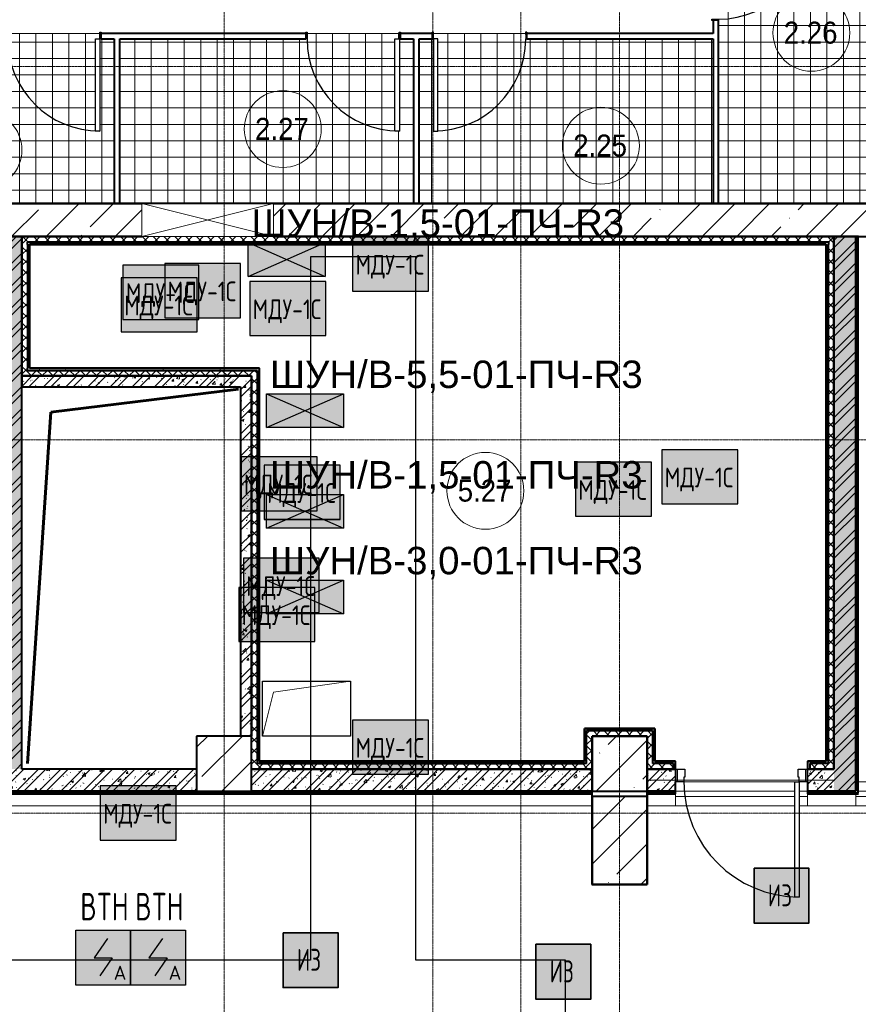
# Model space of a CAD drawing. Header units: millimetres. Extents: x -135639 to 224623, y -383017 to -59102.
# Tile 375 of 494: x 112353 to 119986, y -179164 to -170196. Entities that reach past the tile are written whole.
import ezdxf
from ezdxf.enums import TextEntityAlignment as Align

# ---------------------------------------------------------------- set-up
doc = ezdxf.new("R2010")
doc.units = ezdxf.units.MM
doc.linetypes.add('CONTINOUS', pattern=[0])
doc.linetypes.add('Линия сетки', pattern=[25, 20, -2.5, 0, -2.5])
for name, color, linetype, lineweight in [('A-000-M_MASS', 7, 'Continuous', 18), ('A-010-A_ROOM', 7, 'Continuous', 20), ('A-200-M_WALL', 7, 'Continuous', 18), ('A-200-M_WALL_EXT', 7, 'Continuous', 18), ('A-200-M_WALL_INT', 7, 'Continuous', 18), ('A-200-M_WALL_PAT', 7, 'Continuous', 40), ('A-314-M_WINDOW', 7, 'Continuous', 18), ('A-325-M_DOOR', 7, 'Continuous', 18), ('A-325-M_DOOR__FRAME', 7, 'Continuous', 30), ('A-325-M_DOOR_PANEL', 7, 'Continuous', 30), ('A-350-H_CEILING', 7, 'Continuous', 18), ('A-350-M_CEILING', 7, 'Continuous', 18), ('S-280-M_COLUMN', 7, 'Continuous', 18), ('S-280-M_STRUCT_FRAME', 7, 'Continuous', 18), ('Z-030-M_GRID', 7, 'Continuous', 9), ('Z-060-M_DETAIL', 7, 'Continuous', 18), ('АР_Штрих_материалы', 8, 'Continuous', 9), ('Арматура воздуховодов', 7, 'Continuous', 18), ('ОС', 5, 'Continuous', 25), ('ПС', 7, 'Continuous', 40), ('СС-011-ПОЖ-СИГНАЛИЗАЦИЯ', 1, 'Continuous', 30), ('Стены', 7, 'Continuous', 18)]:
    doc.layers.add(name, color=color, linetype=linetype, lineweight=lineweight)
for name, color, linetype in [('АДУ', 7, 'Continuous'), ('Наш слой', 3, 'Continuous'), ('ССПС', 5, 'Continuous')]:
    doc.layers.add(name, color=color, linetype=linetype)
doc.styles.add('1111', font='isocpeur.ttf')
doc.styles.add('Arial_2', font='arial.ttf', dxfattribs={"width": 0.9, "height": 400})
doc.styles.add('Olimproekt', font='arial.ttf')
doc.styles.add('Стандарт_Олимпроект', font='isocpeur.ttf', dxfattribs={"width": 0.8})
pattern_1 = [(50, (0, 0), (218.62117, -19.1268), [22.86, -251.46]), (355, (0, 0), (-42.29187, 229.2684), [18.288, -201.168]), (100.451, (18.22, -1.6), (176.33107, 210.13963), [19.428, -213.708]), (46.184, (0, 60.96), (325.29495, -50.45164), [34.29, -377.19]), (96.636, (27.1, 56.76), (284.883, 296.91266), [29.142, -320.562]), (351.184, (0, 60.96), (284.8858, 296.9107), [27.432, -301.752]), (21, (30.48, 45.72), (181.93753, -122.71832), [22.86, -251.46]), (326, (30.48, 45.72), (74.16223, 221.0262), [18.288, -201.168]), (71.451, (45.64, 35.5), (256.10035, 98.30526), [19.428, -213.708]), (37.5, (0, 0), (3.70639, 101.465895), [3.353, -195.377, 3.353, -200.863, -201.93]), (37.5, (0, 0), (3.70639, 101.465895), [-402.946, 3.353, -198.577]), (7.5, (0, 0), (80.18358, 120.21653), [3.353, -113.081, 3.353, -190.805, -76.962]), (7.5, (0, 0), (80.18358, 120.21653), [-310.591, 3.353, -73.609]), (327.5, (-67.97, 0), (162.708646, -6.87497), [3.353, -72.847, 3.353, -234.391, -315.468]), (327.5, (-67.97, 0), (162.708646, -6.87497), [-313.944, 3.353, -312.115]), (317.5, (-98.45, 0), (177.75468, 30.51183), [3.353, -95.707, 3.353, -154.534, -224.028]), (317.5, (-98.45, 0), (177.75468, 30.51183), [-256.946, 3.353, -220.675])]
pattern_2 = [(45, (0, 0), (-101.02788, 101.02788), []), (45, (67.35, 0), (-101.02788, 101.02788), [])]
pattern_3 = [(45, (0, 0), (-49.497475, 49.497475), []), (135, (0, 0), (-49.497475, -49.497475), [])]
pattern_4 = [(0, (0, 0), (406.4, 101.6), [33.528, -271.272, 33.528, -271.272, -1625.6]), (0, (0, 0), (406.4, 101.6), [-609.6, 33.528, -576.072, 33.528, -271.272, -711.2]), (0, (0, 0), (406.4, 101.6), [-1524, 33.528, -169.672, 33.528, -474.472]), (120, (152.4, 50.8), (-291.18818, 301.152724), [33.528, -271.272, 33.528, -271.272, -1625.6]), (120, (152.4, 50.8), (-291.18818, 301.152724), [-609.6, 33.528, -576.072, 33.528, -271.272, -711.2]), (120, (152.4, 50.8), (-291.18818, 301.152724), [-1524, 33.528, -169.672, 33.528, -474.472]), (240, (203.2, 254), (-115.21182, -402.752724), [33.528, -271.272, 33.528, -271.272, -1625.6]), (240, (203.2, 254), (-115.21182, -402.752724), [-609.6, 33.528, -576.072, 33.528, -271.272, -711.2]), (240, (203.2, 254), (-115.21182, -402.752724), [-1524, 33.528, -169.672, 33.528, -474.472])]
pattern_5 = [(45, (0, 0), (-314.309, 314.309), []), (45, (314.3, 0), (-314.309, 314.309), [555.625, -111.125, 3.353, -107.772])]

# ---------------------------------------------------------------- blocks, each defined once
blk = doc.blocks.new('101_Дверь_Однопольная - _ПЧ_Мет_1000х2000_Тех помещения_EI60_Пр-4553806-B1_-7_650_')
at = {"layer": 'A-325-M_DOOR', "color": 253, "lineweight": 30, "true_color": 0xaaaaaa}
for p, q in [((-600, 15), (-585, 15)), ((-600, -100), (-600, 15)), ((-585, 15), (-585, -100)), ((585, -100), (585, 15)), ((585, 15), (600, 15)), ((600, 15), (600, -100)), ((-585, -100), (-600, -100)), ((600, -100), (585, -100))]:
    blk.add_line(p, q, dxfattribs=at)
at = {"layer": 'A-325-M_DOOR__FRAME', "color": 253, "true_color": 0xaaaaaa}
for p, q in [((-585, 15), (-525, 15)), ((-585, -100), (-585, 15)), ((-525, 15), (-525, -25)), ((525, 15), (585, 15)), ((525, -25), (525, 15)), ((585, 15), (585, -100)), ((-525, -25), (-515, -25)), ((-515, -25), (-515, -100)), ((515, -25), (525, -25)), ((515, -100), (515, -25)), ((-515, -100), (-585, -100)), ((585, -100), (515, -100))]:
    blk.add_line(p, q, dxfattribs=at)
at = {"layer": 'A-325-M_DOOR_PANEL', "color": 253, "true_color": 0xaaaaaa}
for p, q in [((-525, 1065), (-485, 1065)), ((-525, 15), (-525, 1065)), ((-485, 1065), (-485, 15)), ((-485, 15), (-525, 15))]:
    blk.add_line(p, q, dxfattribs=at)
blk.add_arc((-525, 15), 1050, 0, 90, dxfattribs=at)
blk = doc.blocks.new('101_Дверь_Однопольная - _ПЧ_800х2000_ПХА_Пр-4230499-B1_-7_650_')
at = {"layer": 'A-325-M_DOOR', "color": 253, "lineweight": 30, "true_color": 0xaaaaaa}
for p, q in [((-431, 25), (-430, 25)), ((-431, -35), (-431, 25)), ((-430, 25), (-430, -35)), ((430, -35), (430, 25)), ((430, 25), (431, 25)), ((431, 25), (431, -35)), ((-430, -35), (-431, -35)), ((431, -35), (430, -35))]:
    blk.add_line(p, q, dxfattribs=at)
at = {"layer": 'A-325-M_DOOR__FRAME', "color": 253, "true_color": 0xaaaaaa}
for p, q in [((-430, 25), (-420, 25)), ((-430, -35), (-430, 25)), ((-420, 25), (-420, -15)), ((420, 25), (430, 25)), ((420, -15), (420, 25)), ((430, 25), (430, -35)), ((-419, -35), (-430, -35)), ((-420, -15), (-419, -15)), ((-419, -15), (-419, -35)), ((419, -15), (420, -15)), ((419, -35), (419, -15)), ((430, -35), (419, -35))]:
    blk.add_line(p, q, dxfattribs=at)
at = {"layer": 'A-325-M_DOOR_PANEL', "color": 253, "true_color": 0xaaaaaa}
for p, q in [((-420, 865), (-380, 865)), ((-420, 25), (-420, 865)), ((-380, 865), (-380, 25)), ((-380, 25), (-420, 25))]:
    blk.add_line(p, q, dxfattribs=at)
blk.add_arc((-420, 25), 840, 0, 90, dxfattribs=at)
blk = doc.blocks.new('101_Дверь_Однопольная - _ПЧ_800х2000_ПХА_Л-4230509-B1_-7_650_')
at = {"layer": 'A-325-M_DOOR', "color": 253, "lineweight": 30, "true_color": 0xaaaaaa}
for p, q in [((-430, 25), (-431, 25)), ((-431, 25), (-431, -35)), ((-430, -35), (-430, 25)), ((431, 25), (430, 25)), ((430, 25), (430, -35)), ((431, -35), (431, 25)), ((-431, -35), (-430, -35)), ((430, -35), (431, -35))]:
    blk.add_line(p, q, dxfattribs=at)
at = {"layer": 'A-325-M_DOOR__FRAME', "color": 253, "true_color": 0xaaaaaa}
for p, q in [((-420, 25), (-430, 25)), ((-430, 25), (-430, -35)), ((-420, -15), (-420, 25)), ((430, 25), (420, 25)), ((420, 25), (420, -15)), ((430, -35), (430, 25)), ((-430, -35), (-419, -35)), ((-419, -15), (-420, -15)), ((-419, -35), (-419, -15)), ((420, -15), (419, -15)), ((419, -15), (419, -35)), ((419, -35), (430, -35))]:
    blk.add_line(p, q, dxfattribs=at)
at = {"layer": 'A-325-M_DOOR_PANEL', "color": 253, "true_color": 0xaaaaaa}
for p, q in [((420, 865), (380, 865)), ((380, 865), (380, 25)), ((420, 25), (420, 865)), ((380, 25), (420, 25))]:
    blk.add_line(p, q, dxfattribs=at)
blk.add_arc((420, 25), 840, 90, 180, dxfattribs=at)
blk = doc.blocks.new('ПР - _ПЧ_1200_200_Оп250-250_Шаг300_Арм16_Арм10-V84-B1_-7_650_')
at = {"layer": 'S-280-M_STRUCT_FRAME', "color": 21, "true_color": 0xffaaaa}
for p, q in [((-850, 0), (850, 0)), ((-850, 0), (-600, 0)), ((-525, 0), (525, 0)), ((-525, 0), (525, 0)), ((600, 0), (850, 0))]:
    blk.add_line(p, q, dxfattribs=at)
blk = doc.blocks.new('CP_ДШ_Hanytex_TopJoint 24C_Половина - CP_ДШ_Hanytex_TopJoint 24C_Половина-3670208-B1_-7_650_')
at = {"layer": 'A-000-M_MASS', "color": 253, "true_color": 0xaaaaaa}
for p, q in [((6700, 110), (0, 110)), ((0, -25), (0, 25)), ((6700, 25), (6700, -25))]:
    blk.add_line(p, q, dxfattribs=at)
blk = doc.blocks.new('CP_ДШ_Hanytex_TopJoint 24C_Половина - CP_ДШ_Hanytex_TopJoint 24C_Половина-V105-B1_-7_650_')
at = {"layer": 'A-000-M_MASS', "color": 253, "true_color": 0xaaaaaa}
for p, q in [((0, 0), (0, 110)), ((260, 110), (0, 110)), ((260, 25), (260, -25))]:
    blk.add_line(p, q, dxfattribs=at)
blk = doc.blocks.new('CP_ДШ_Hanytex_TopJoint 24C_Половина - CP_ДШ_Hanytex_TopJoint 24C_Половина-3657792-B1_-7_650_')
at = {"layer": 'A-000-M_MASS', "color": 253, "true_color": 0xaaaaaa}
for p, q in [((0, 0), (0, 110)), ((440, 110), (0, 110)), ((440, 110), (440, 0))]:
    blk.add_line(p, q, dxfattribs=at)
blk = doc.blocks.new('CP_ДШ_Hanytex_TopJoint 24C - CP_ДШ_Hanytex_TopJoint 24C-V139-B1_-7_650_')
at = {"layer": 'A-000-M_MASS', "color": 253, "true_color": 0xaaaaaa}
for p, q in [((0, 0), (0, 110)), ((75, 110), (0, 110)), ((1200, 110), (115, 110)), ((1200, 110), (1200, 0)), ((75, 25), (0, 25)), ((0, 25), (0, 0)), ((1200, 25), (115, 25)), ((1200, 0), (1200, 25)), ((0, -25), (75, -25)), ((115, -25), (1200, -25)), ((1125, -110), (115, -110))]:
    blk.add_line(p, q, dxfattribs=at)
blk = doc.blocks.new('CP_ДШ_Hanytex_TopJoint 24C - CP_ДШ_Hanytex_TopJoint 24C-V140-B1_-7_650_')
at = {"layer": 'A-000-M_MASS', "color": 253, "true_color": 0xaaaaaa}
for p, q in [((0, -25), (0, 110)), ((1200, 110), (0, 110)), ((1200, 110), (1200, 0)), ((1200, 25), (0, 25)), ((0, 25), (0, -25)), ((1200, 0), (1200, 25)), ((0, -25), (1175, -25)), ((1175, -110), (0, -110))]:
    blk.add_line(p, q, dxfattribs=at)
blk = doc.blocks.new('135_SLK_GD_AR_rvt-1-B1_-7_650_')
at = {"layer": 'A-200-M_WALL_PAT', "lineweight": 9, "true_color": 0xaaaaaa}
h = blk.add_hatch(dxfattribs=at)
h.set_pattern_fill('FP_1', color=253, style=0, pattern_type=2)
h.set_pattern_definition(pattern_1)
h.paths.add_polyline_path([(120510, 15800), (120510, 20650), (120310, 20650), (120310, 15800)])
h = blk.add_hatch(dxfattribs=at)
h.set_pattern_fill('FP_2', color=253, style=0, pattern_type=2)
h.set_pattern_definition(pattern_2)
h.paths.add_polyline_path([(120510, 15800), (120510, 20650), (120310, 20650), (120310, 15800)])
h = blk.add_hatch(dxfattribs=at)
h.set_pattern_fill('FP_10', color=253, style=0, pattern_type=2)
h.set_pattern_definition(pattern_3)
h.paths.add_polyline_path([(127850, 20600), (127900, 20600), (127900, 20650), (120510, 20650), (120510, 20600), (127823.9, 20600)])
h = blk.add_hatch(dxfattribs=at)
h.set_pattern_fill('FP_1', color=253, style=0, pattern_type=2)
h.set_pattern_definition(pattern_1)
h.paths.add_polyline_path([(127900, 15600), (128100, 15600), (128100, 20650), (127900, 20650), (127900, 15786)])
h = blk.add_hatch(dxfattribs=at)
h.set_pattern_fill('FP_2', color=253, style=0, pattern_type=2)
h.set_pattern_definition(pattern_2)
h.paths.add_polyline_path([(127900, 15600), (128100, 15600), (128100, 20650), (127900, 20650), (127900, 15786)])
h = blk.add_hatch(dxfattribs=at)
h.set_pattern_fill('FP_11', color=253, style=0, pattern_type=2)
h.set_pattern_definition(pattern_4)
h.paths.add_polyline_path([(128120, 15580), (128120, 20650), (128100, 20650), (128100, 15580)])
h = blk.add_hatch(dxfattribs=at)
h.set_pattern_fill('FP_10', color=253, style=0, pattern_type=2)
h.set_pattern_definition(pattern_3)
h.paths.add_polyline_path([(120560, 19430), (120560, 20600), (120510, 20600), (120510, 19430)])
at = {"layer": 'A-200-M_WALL_PAT', "lineweight": 9, "true_color": 0xd2d2d2}
h = blk.add_hatch(dxfattribs=at)
h.set_pattern_fill('FP_11', color=254, style=0, pattern_type=2)
h.set_pattern_definition(pattern_4)
h.paths.add_polyline_path([(127830, 20580), (127850, 20580), (127850, 20600), (120560, 20600), (120560, 20580), (127823.9, 20580)])
h = blk.add_hatch(dxfattribs=at)
h.set_pattern_fill('FP_11', color=254, style=0, pattern_type=2)
h.set_pattern_definition(pattern_4)
h.paths.add_polyline_path([(127850, 15850), (127850, 20580), (127830, 20579), (127830, 15850)])
at = {"layer": 'A-200-M_WALL_PAT', "lineweight": 9, "true_color": 0xaaaaaa}
h = blk.add_hatch(dxfattribs=at)
h.set_pattern_fill('FP_10', color=253, style=0, pattern_type=2)
h.set_pattern_definition(pattern_3)
h.paths.add_polyline_path([(127900, 15800), (127900, 20600), (127850, 20600), (127850, 15800)])
h = blk.add_hatch(dxfattribs=at)
h.set_pattern_fill('FP_10', color=253, style=0, pattern_type=2)
h.set_pattern_definition(pattern_3)
h.paths.add_polyline_path([(122600, 19380), (122600, 19430), (120510, 19430), (120510, 19380), (122174.8, 19380)])
h = blk.add_hatch(dxfattribs=at)
h.set_pattern_fill('FP_1', color=253, style=0, pattern_type=2)
h.set_pattern_definition(pattern_1)
h.paths.add_polyline_path([(122500, 19280), (122500, 19380), (120510, 19380), (120510, 19280), (122174.8, 19280)])
h = blk.add_hatch(dxfattribs=at)
h.set_pattern_fill('FP_2', color=253, style=0, pattern_type=2)
h.set_pattern_definition(pattern_2)
h.paths.add_polyline_path([(122500, 19280), (122500, 19380), (120510, 19380), (120510, 19280), (122174.8, 19280)])
at = {"layer": 'A-200-M_WALL_PAT', "lineweight": 9, "true_color": 0xd2d2d2}
h = blk.add_hatch(dxfattribs=at)
h.set_pattern_fill('FP_11', color=254, style=0, pattern_type=2)
h.set_pattern_definition(pattern_4)
h.paths.add_polyline_path([(122174.8, 19430), (122650, 19430), (122650, 19451), (120560, 19450), (120560, 19430)])
at = {"layer": 'A-200-M_WALL_PAT', "lineweight": 9, "true_color": 0xaaaaaa}
h = blk.add_hatch(dxfattribs=at)
h.set_pattern_fill('FP_1', color=253, style=0, pattern_type=2)
h.set_pattern_definition(pattern_1)
h.paths.add_polyline_path([(122500, 16100), (122600, 16100), (122600, 19380), (122500, 19380), (122500, 16451.3)])
h = blk.add_hatch(dxfattribs=at)
h.set_pattern_fill('FP_2', color=253, style=0, pattern_type=2)
h.set_pattern_definition(pattern_2)
h.paths.add_polyline_path([(122500, 16100), (122600, 16100), (122600, 19380), (122500, 19380), (122500, 16451.3)])
h = blk.add_hatch(dxfattribs=at)
h.set_pattern_fill('FP_10', color=253, style=0, pattern_type=2)
h.set_pattern_definition(pattern_3)
h.paths.add_polyline_path([(122600, 15800), (122650, 15800), (122650, 19430), (122600, 19430), (122600, 16100)])
at = {"layer": 'A-200-M_WALL_PAT', "lineweight": 9, "true_color": 0xd2d2d2}
h = blk.add_hatch(dxfattribs=at)
h.set_pattern_fill('FP_11', color=254, style=0, pattern_type=2)
h.set_pattern_definition(pattern_4)
h.paths.add_polyline_path([(122670, 15850), (122670, 19450), (122650, 19450), (122650, 15850)])
h = blk.add_hatch(dxfattribs=at)
h.set_pattern_fill('FP_11', color=254, style=0, pattern_type=2)
h.set_pattern_definition(pattern_4)
h.paths.add_polyline_path([(125630, 16150), (126250, 16150), (126250, 16171), (125630, 16170)])
at = {"layer": 'A-200-M_WALL_PAT', "lineweight": 9, "true_color": 0xaaaaaa}
h = blk.add_hatch(dxfattribs=at)
h.set_pattern_fill('FP_10', color=253, style=0, pattern_type=2)
h.set_pattern_definition(pattern_3)
h.paths.add_polyline_path([(126200, 16100), (126200, 16150), (125650, 16150), (125650, 16100), (125940.9, 16100)])
h = blk.add_hatch(dxfattribs=at)
h.set_pattern_fill('FP_10', color=253, style=0, pattern_type=2)
h.set_pattern_definition(pattern_3)
h.paths.add_polyline_path([(126250, 15800), (126250, 16150), (126200, 16150), (126200, 15800)])
h = blk.add_hatch(dxfattribs=at)
h.set_pattern_fill('FP_10', color=253, style=0, pattern_type=2)
h.set_pattern_definition(pattern_3)
h.paths.add_polyline_path([(125700, 15800), (125700, 16100), (125650, 16100), (125650, 15800)])
h = blk.add_hatch(dxfattribs=at)
h.set_pattern_fill('FP_1', color=253, style=0, pattern_type=2)
h.set_pattern_definition(pattern_1)
h.paths.add_polyline_path([(121704.1, 15600), (122100, 15600), (122100, 15800), (119000, 15800), (119000, 15600), (121233.3, 15600)])
h = blk.add_hatch(dxfattribs=at)
h.set_pattern_fill('FP_2', color=253, style=0, pattern_type=2)
h.set_pattern_definition(pattern_2)
h.paths.add_polyline_path([(121704.1, 15600), (122100, 15600), (122100, 15800), (119000, 15800), (119000, 15600), (121233.3, 15600)])
h = blk.add_hatch(dxfattribs=at)
h.set_pattern_fill('FP_1', color=253, style=0, pattern_type=2)
h.set_pattern_definition(pattern_1)
h.paths.add_polyline_path([(124057.9, 15600), (125700, 15600), (125700, 15800), (122600, 15800), (122600, 15600), (123587.1, 15600)])
h = blk.add_hatch(dxfattribs=at)
h.set_pattern_fill('FP_2', color=253, style=0, pattern_type=2)
h.set_pattern_definition(pattern_2)
h.paths.add_polyline_path([(124057.9, 15600), (125700, 15600), (125700, 15800), (122600, 15800), (122600, 15600), (123587.1, 15600)])
h = blk.add_hatch(dxfattribs=at)
h.set_pattern_fill('FP_10', color=253, style=0, pattern_type=2)
h.set_pattern_definition(pattern_3)
h.paths.add_polyline_path([(125629, 15800), (125650, 15800), (125650, 15850), (122650, 15850), (122650, 15800), (124999.4, 15800)])
at = {"layer": 'A-200-M_WALL_PAT', "lineweight": 9, "true_color": 0xd2d2d2}
h = blk.add_hatch(dxfattribs=at)
h.set_pattern_fill('FP_11', color=254, style=0, pattern_type=2)
h.set_pattern_definition(pattern_4)
h.paths.add_polyline_path([(125629, 15850), (125630, 15850), (125629, 15870), (122670, 15870), (122671, 15850), (124999.4, 15850)])
at = {"layer": 'A-200-M_WALL_PAT', "lineweight": 9, "true_color": 0xaaaaaa}
h = blk.add_hatch(dxfattribs=at)
h.set_pattern_fill('FP_1', color=253, style=0, pattern_type=2)
h.set_pattern_definition(pattern_1)
h.paths.add_polyline_path([(126460, 15600), (126459, 15800), (126200, 15800), (126200, 15600)])
h.paths.add_polyline_path([(127900, 15600), (127900, 15800), (127660, 15800), (127660, 15600), (127823.9, 15600)])
h = blk.add_hatch(dxfattribs=at)
h.set_pattern_fill('FP_2', color=253, style=0, pattern_type=2)
h.set_pattern_definition(pattern_2)
h.paths.add_polyline_path([(126460, 15600), (126459, 15800), (126200, 15800), (126200, 15600)])
h.paths.add_polyline_path([(127900, 15600), (127900, 15800), (127660, 15800), (127660, 15600), (127823.9, 15600)])
h = blk.add_hatch(dxfattribs=at)
h.set_pattern_fill('FP_10', color=253, style=0, pattern_type=2)
h.set_pattern_definition(pattern_3)
h.paths.add_polyline_path([(127681, 15800), (127850, 15800), (127850, 15850), (127681, 15850)])
h.paths.add_polyline_path([(126250, 15800), (126439, 15800), (126439, 15850), (126250, 15850)])
at = {"layer": 'A-200-M_WALL_PAT', "lineweight": 9, "true_color": 0xd2d2d2}
h = blk.add_hatch(dxfattribs=at)
h.set_pattern_fill('FP_11', color=254, style=0, pattern_type=2)
h.set_pattern_definition(pattern_4)
h.paths.add_polyline_path([(127681, 15800), (127681, 15850), (127830, 15850), (127829, 15870), (127661, 15870), (127661, 15800)])
h.paths.add_polyline_path([(126439, 15800), (126459, 15800), (126459, 15870), (126270, 15870), (126271, 15850), (126439, 15850)])
at = {"layer": 'A-200-M_WALL_PAT', "lineweight": 9, "true_color": 0xaaaaaa}
h = blk.add_hatch(dxfattribs=at)
h.set_pattern_fill('FP_11', color=253, style=0, pattern_type=2)
h.set_pattern_definition(pattern_4)
h.paths.add_polyline_path([(124057.9, 15580), (125698, 15580), (125698, 15600), (119002, 15600), (119002, 15580), (123587.1, 15580)])
h = blk.add_hatch(dxfattribs=at)
h.set_pattern_fill('FP_11', color=253, style=0, pattern_type=2)
h.set_pattern_definition(pattern_4)
h.paths.add_polyline_path([(128100, 15580), (128100, 15600), (127660, 15600), (127660, 15580), (127823.9, 15580)])
h.paths.add_polyline_path([(126202, 15580), (126460, 15580), (126460, 15600), (126202, 15600)])
at = {"layer": 'A-350-H_CEILING', "true_color": 0xaaaaaa}
h = blk.add_hatch(dxfattribs=at)
h.set_pattern_fill('FP_13', color=253, style=0, pattern_type=2)
h.set_pattern_definition([(0, (0, 0), (0, 150), []), (90, (0, 0), (-150, 9e-15), [])])
h.paths.add_polyline_path([(128750, 20950), (128750, 23650), (126850, 23650), (126850, 23470), (126800, 23469), (126800, 22631), (126850, 22630), (126850, 20950), (127823.9, 20950)])
h.paths.add_polyline_path([(124255, 22450), (124295, 22450), (124295, 21610), (124255, 21610), (124255, 22006.9)])
h.paths.add_polyline_path([(126800, 20950), (126800, 22450), (125095, 22450), (125094, 22500), (124256, 22500), (124255, 22450), (124125, 22450), (124125, 20950), (124295, 20950)])
h.paths.add_polyline_path([(122350, 20950), (124075, 20950), (124075, 22450), (123945, 22450), (123944, 22500), (123106, 22500), (123105, 22450), (121400, 22450), (121400, 20950), (122174.8, 20950)])
h.paths.add_polyline_path([(121350, 20950), (121350, 22450), (121220, 22450), (121219, 22500), (120381, 22500), (120380, 22450), (118800, 22450), (118800, 20950), (120291.8, 20950)])
h.paths.add_polyline_path([(123905, 21610), (123905, 22450), (123945, 22450), (123945, 21610)])
h.paths.add_polyline_path([(121180, 21610), (121180, 22450), (121220, 22450), (121220, 21610)])
h.paths.add_polyline_path([(127690, 23430), (126850, 23430), (126850, 23470), (127690, 23470)])
at = {"color": 253, "lineweight": 60, "true_color": 0xaaaaaa}
for p, q in [((122480, 19260), (120772.8, 19050.4)), ((120772.8, 19050.4), (120560, 15850))]:
    blk.add_line(p, q, dxfattribs=at)
at = {"layer": 'A-200-M_WALL', "color": 253, "lineweight": 40, "true_color": 0xaaaaaa}
for p, q in [((128120, 15580), (128120, 20650)), ((127850, 20600), (120560, 20600)), ((120560, 20580), (120560, 20600)), ((120560, 20579), (120560, 20580)), ((120560, 20579), (120560, 19451)), ((127830, 20580), (120580, 20580)), ((120580, 20579), (120580, 20580)), ((120580, 20579), (120580, 19451)), ((127830, 20580), (127830, 20579)), ((127830, 15870), (127830, 20579)), ((127850, 20600), (127850, 20580)), ((127850, 20580), (127850, 20579)), ((127850, 15850), (127850, 20579)), ((120560, 19450), (120560, 19451)), ((120560, 19430), (120560, 19450)), ((120560, 19430), (122600, 19430)), ((120580, 19450), (120580, 19451)), ((120580, 19450), (122600, 19450)), ((122650, 19451), (122600, 19451)), ((122600, 19450), (122650, 19450)), ((122600, 19430), (122650, 19430)), ((122650, 19451), (122650, 19450)), ((122650, 19450), (122670, 19450)), ((122650, 19430), (122650, 15850)), ((122670, 19451), (122670, 19450)), ((122671, 19451), (122670, 19451)), ((122670, 19450), (122670, 15870)), ((122670, 19450), (122671, 19450)), ((122671, 19450), (122671, 19451)), ((125630, 16171), (125629, 16171)), ((125629, 16171), (125629, 16170)), ((125629, 16170), (125630, 16170)), ((125629, 16150), (125629, 16100)), ((125629, 16150), (125630, 16150)), ((125630, 16170), (125630, 16171)), ((125630, 16170), (126200, 16170)), ((125630, 16150), (125630, 16170)), ((125630, 16100), (125630, 16150)), ((125650, 16150), (126200, 16150)), ((125650, 16100), (125650, 16150)), ((126250, 16171), (126200, 16171)), ((126200, 16170), (126250, 16170)), ((126200, 16150), (126250, 16150)), ((126250, 16171), (126250, 16170)), ((126250, 16170), (126270, 16170)), ((126250, 16150), (126250, 15850)), ((126270, 16171), (126270, 16170)), ((126271, 16171), (126270, 16171)), ((126270, 16170), (126270, 15870)), ((126270, 16170), (126271, 16170)), ((126271, 16170), (126271, 16171)), ((125630, 15870), (125630, 16100)), ((125650, 15850), (125650, 16100)), ((122670, 15850), (122650, 15850)), ((122671, 15870), (122670, 15870)), ((122671, 15850), (122670, 15850)), ((122671, 15870), (125629, 15870)), ((122671, 15850), (125629, 15850)), ((125630, 15870), (125629, 15870)), ((125630, 15850), (125629, 15850)), ((125650, 15850), (125630, 15850)), ((126270, 15850), (126250, 15850)), ((126250, 15800), (126271, 15800)), ((126271, 15870), (126270, 15870)), ((126271, 15850), (126270, 15850)), ((126459, 15870), (126271, 15870)), ((126439, 15850), (126271, 15850)), ((126439, 15800), (126271, 15800)), ((126271, 15800), (126439, 15800)), ((126439, 15800), (126439, 15850)), ((126459, 15800), (126439, 15800)), ((126439, 15800), (126459, 15800)), ((126459, 15800), (126459, 15870)), ((126460, 15800), (126459, 15800)), ((126459, 15800), (126460, 15800)), ((127661, 15800), (127660, 15800)), ((127660, 15800), (127661, 15800)), ((127661, 15870), (127661, 15800)), ((127829, 15870), (127661, 15870)), ((127681, 15800), (127661, 15800)), ((127661, 15800), (127681, 15800)), ((127829, 15850), (127681, 15850)), ((127681, 15850), (127681, 15800)), ((127829, 15800), (127681, 15800)), ((127681, 15800), (127829, 15800)), ((127830, 15870), (127829, 15870)), ((127830, 15850), (127829, 15850)), ((127829, 15800), (127850, 15800)), ((127850, 15850), (127830, 15850)), ((119002, 15580), (125698, 15580)), ((125698, 15580), (125698, 15600)), ((125698, 15575), (125698, 15580)), ((126200, 15600), (126460, 15600)), ((126460, 15600), (126202, 15600)), ((126202, 15580), (126202, 15600)), ((126202, 15580), (126460, 15580)), ((126202, 15575), (126202, 15580)), ((127660, 15600), (127900, 15600)), ((127900, 15600), (127660, 15600)), ((127660, 15580), (128100, 15580)), ((128120, 15580), (128100, 15580))]:
    blk.add_line(p, q, dxfattribs=at)
at = {"layer": 'A-200-M_WALL_INT', "color": 253, "lineweight": 40, "true_color": 0xaaaaaa}
for p, q in [((126800, 22619), (126800, 22500)), ((126850, 20950), (126850, 22619)), ((123094, 22500), (121231, 22500)), ((121231, 22450), (121350, 22450)), ((121350, 22450), (121350, 20950)), ((121400, 22450), (123094, 22450)), ((121400, 20950), (121400, 22450)), ((124244, 22500), (123956, 22500)), ((123956, 22450), (124075, 22450)), ((124075, 22450), (124075, 20950)), ((124125, 22450), (124244, 22450)), ((124125, 20950), (124125, 22450)), ((126800, 22500), (125106, 22500)), ((125106, 22450), (126800, 22450)), ((126800, 22450), (126800, 20950)), ((128748, 20952), (118802, 20952)), ((119450, 20950), (121600, 20950)), ((121350, 20950), (121400, 20950)), ((122800, 20950), (128750, 20950)), ((124075, 20950), (124125, 20950)), ((126800, 20950), (126850, 20950)), ((120510, 20650), (120310, 20650)), ((120510, 15800), (120510, 20650)), ((121600, 20650), (120510, 20650)), ((120510, 20650), (120510, 20600)), ((127900, 20650), (122800, 20650)), ((127900, 20650), (127900, 15800)), ((128100, 20650), (127900, 20650)), ((127900, 20600), (127900, 20650)), ((128100, 15600), (128100, 20650)), ((128100, 20650), (128100, 15600)), ((128125, 20650), (128100, 20650)), ((120510, 20600), (120510, 20579)), ((120510, 20579), (120510, 19451)), ((120581, 20579), (127829, 20579)), ((120581, 19451), (120581, 20579)), ((127829, 20579), (127829, 15871)), ((127900, 20579), (127900, 20600)), ((127900, 15800), (127900, 20579)), ((120510, 19451), (120510, 19430)), ((120510, 19430), (120510, 19380)), ((122500, 19380), (120510, 19380)), ((120510, 19380), (120510, 19280)), ((120510, 19380), (122600, 19380)), ((122600, 19451), (120581, 19451)), ((122600, 19380), (122500, 19380)), ((122671, 19451), (122600, 19451)), ((122600, 16100), (122600, 19380)), ((122600, 19380), (122600, 16100)), ((122671, 15871), (122671, 19451)), ((120510, 19280), (122500, 19280)), ((122500, 19280), (122500, 16100)), ((126200, 16171), (125629, 16171)), ((125629, 16171), (125629, 16100)), ((126271, 16171), (126200, 16171)), ((126271, 15871), (126271, 16171)), ((125629, 16100), (125629, 15871)), ((125700, 16100), (126200, 16100)), ((125700, 15800), (125700, 16100)), ((126200, 16100), (126200, 15800)), ((122100, 15800), (120510, 15800)), ((125700, 15800), (122600, 15800)), ((122600, 15800), (122650, 15800)), ((122650, 15800), (122671, 15800)), ((125629, 15871), (122671, 15871)), ((122671, 15800), (125629, 15800)), ((125629, 15800), (125650, 15800)), ((125650, 15800), (125700, 15800)), ((125700, 15600), (125700, 15800)), ((126271, 15800), (126200, 15800)), ((126200, 15800), (126200, 15600)), ((126200, 15800), (126250, 15800)), ((126460, 15871), (126271, 15871)), ((126460, 15800), (126460, 15871)), ((127829, 15871), (127660, 15871)), ((127660, 15871), (127660, 15800)), ((127900, 15800), (127829, 15800)), ((127850, 15800), (127900, 15800)), ((126460, 15600), (126460, 15685)), ((127660, 15685), (127660, 15600)), ((119000, 15600), (122100, 15600)), ((122100, 15600), (119002, 15600)), ((119002, 15575), (125698, 15575)), ((122600, 15600), (125700, 15600)), ((125698, 15600), (122600, 15600)), ((125700, 15600), (125698, 15600)), ((125698, 15575), (125698, 14750)), ((125700, 15575), (125700, 15600)), ((125700, 14750), (125700, 15575)), ((126200, 15600), (126200, 15575)), ((126200, 15575), (126200, 14750)), ((126202, 15575), (126460, 15575)), ((126202, 14748), (126202, 15575)), ((126460, 15575), (126460, 15600)), ((127660, 15600), (127660, 15575)), ((127660, 15575), (128100, 15575)), ((127900, 15600), (128100, 15600)), ((128100, 15600), (127900, 15600)), ((128100, 15575), (128120, 15575)), ((128120, 15575), (128125, 15575)), ((125698, 14750), (125698, 14748)), ((125698, 14748), (126200, 14748)), ((126200, 14750), (125700, 14750)), ((126200, 14748), (126202, 14748))]:
    blk.add_line(p, q, dxfattribs=at)
at = {"layer": 'A-350-M_CEILING', "color": 253, "true_color": 0xaaaaaa}
for p, q in [((121219, 22500), (120381, 22500)), ((123944, 22500), (123106, 22500)), ((125094, 22500), (124256, 22500))]:
    blk.add_line(p, q, dxfattribs=at)
at = {"layer": 'A-000-M_MASS', "color": 253, "lineweight": 18, "true_color": 0xaaaaaa, "rotation": 180}
for name, p in [('CP_ДШ_Hanytex_TopJoint 24C - CP_ДШ_Hanytex_TopJoint 24C-V139-B1_-7_650_', (127660, 15575)), ('CP_ДШ_Hanytex_TopJoint 24C - CP_ДШ_Hanytex_TopJoint 24C-V140-B1_-7_650_', (129300, 15575)), ('CP_ДШ_Hanytex_TopJoint 24C_Половина - CP_ДШ_Hanytex_TopJoint 24C_Половина-3670208-B1_-7_650_', (125700, 15575)), ('CP_ДШ_Hanytex_TopJoint 24C_Половина - CP_ДШ_Hanytex_TopJoint 24C_Половина-V105-B1_-7_650_', (126460, 15575)), ('CP_ДШ_Hanytex_TopJoint 24C_Половина - CP_ДШ_Hanytex_TopJoint 24C_Половина-3657792-B1_-7_650_', (128100, 15575))]:
    blk.add_blockref(name, p, dxfattribs=at)
at = {"layer": 'A-325-M_DOOR', "color": 253, "lineweight": 18, "true_color": 0xaaaaaa}
for name, p, rotation in [('101_Дверь_Однопольная - _ПЧ_800х2000_ПХА_Пр-4230499-B1_-7_650_', (126825, 23050), 270), ('101_Дверь_Однопольная - _ПЧ_800х2000_ПХА_Пр-4230499-B1_-7_650_', (120800, 22475), 180), ('101_Дверь_Однопольная - _ПЧ_800х2000_ПХА_Пр-4230499-B1_-7_650_', (123525, 22475), 180), ('101_Дверь_Однопольная - _ПЧ_800х2000_ПХА_Л-4230509-B1_-7_650_', (124675, 22475), 180), ('101_Дверь_Однопольная - _ПЧ_Мет_1000х2000_Тех помещения_EI60_Пр-4553806-B1_-7_650_', (127060, 15700), 180)]:
    blk.add_blockref(name, p, dxfattribs=dict(at, rotation=rotation))
at = {"layer": 'S-280-M_STRUCT_FRAME', "color": 253, "lineweight": 18, "true_color": 0xaaaaaa, "rotation": 180}
blk.add_blockref('ПР - _ПЧ_1200_200_Оп250-250_Шаг300_Арм16_Арм10-V84-B1_-7_650_', (127060, 15700), dxfattribs=at)
blk = doc.blocks.new('135_SLK_GD_KR_rvt-1-B1_-7_650_')
at = {"layer": 'S-280-M_COLUMN', "lineweight": 9, "true_color": 0xaaaaaa}
h = blk.add_hatch(dxfattribs=at)
h.set_pattern_fill('FP_20', color=253, style=0, pattern_type=2)
h.set_pattern_definition(pattern_5)
h.paths.add_polyline_path([(126200, 14750), (126200, 15550), (125700, 15550), (125700, 14750), (125940.9, 14750)])
at = {"layer": 'S-280-M_COLUMN', "color": 253, "lineweight": 40, "true_color": 0xaaaaaa}
for p, q in [((126200, 15550), (125700, 15550)), ((125700, 15550), (125700, 14750)), ((126200, 14750), (126200, 15550)), ((125700, 14750), (126200, 14750))]:
    blk.add_line(p, q, dxfattribs=at)
blk = doc.blocks.new('Бетон-Прямоугольная-Колонна - CLM_Подземные этажи_В50-500х500-V327-B1_-7_650_')
at = {"layer": 'S-280-M_COLUMN', "lineweight": 9, "true_color": 0xaaaaaa}
h = blk.add_hatch(dxfattribs=at)
h.set_pattern_fill('FP_233', color=253, style=0, pattern_type=2)
h.set_pattern_definition([(45, (-122350, -15850), (-314.309, 314.309), []), (45, (-122035.7, -15850), (-314.309, 314.309), [555.625, -111.125, 3.353, -107.772])])
h.paths.add_polyline_path([(250, -250), (250, 250), (-250, 250), (-250, -250), (-175.2, -250)])
at = {"layer": 'S-280-M_COLUMN', "color": 253, "lineweight": 40, "true_color": 0xaaaaaa}
for p, q in [((250, 250), (-250, 250)), ((-250, 250), (-250, -250)), ((250, -250), (250, 250)), ((-250, -250), (250, -250))]:
    blk.add_line(p, q, dxfattribs=at)
blk = doc.blocks.new('231_Отверстие прямоуг _Окно_Стена_-Без выреза - Отв_КР для раскоса-1467456-B1_-7_650_')
at = {"layer": 'Z-060-M_DETAIL', "color": 253, "true_color": 0xaaaaaa}
for p, q in [((-475, 150), (-475, -150)), ((725, 150), (-475, 150)), ((725, 150), (-475, -150)), ((-475, 150), (725, -150)), ((725, 150), (725, -150)), ((-475, -150), (725, -150))]:
    blk.add_line(p, q, dxfattribs=at)
blk = doc.blocks.new('ADSK_ОбобщеннаяМодель_ОтверстиеПрямоугольное_вПерекрытии - ADSK_ОтверстиеПрямоугольное_вПерекрытии-1662502-B1_-7_650_')
at = {"layer": 'A-000-M_MASS', "color": 253, "lineweight": 30, "true_color": 0xaaaaaa}
for p, q in [((-400, -250), (-400, 250)), ((-400, 250), (400, 250)), ((400, 250), (400, -250)), ((400, -250), (-400, -250))]:
    blk.add_line(p, q, dxfattribs=at)
at = {"layer": 'A-000-M_MASS', "color": 253, "true_color": 0xaaaaaa}
for p, q in [((-300, 150), (400, 250)), ((-400, -250), (-300, 150))]:
    blk.add_line(p, q, dxfattribs=at)
blk = doc.blocks.new('135_SLK_K4_KR_rvt-1-B1_-7_650_')
at = {"layer": 'A-200-M_WALL_PAT', "lineweight": 9, "true_color": 0xaaaaaa}
h = blk.add_hatch(dxfattribs=at)
h.set_pattern_fill('FP_20', color=253, style=0, pattern_type=2)
h.set_pattern_definition(pattern_5)
h.paths.add_polyline_path([(121600, 20650), (121600, 20950), (119450, 20950), (119450, 20650), (120291.8, 20650)])
h.paths.add_polyline_path([(119050, 20650), (119050, 20950), (118500, 20950), (118500, 20650)])
h = blk.add_hatch(dxfattribs=at)
h.set_pattern_fill('FP_20', color=253, style=0, pattern_type=2)
h.set_pattern_definition(pattern_5)
h.paths.add_polyline_path([(129050, 20650), (129050, 20950), (122800, 20950), (122800, 20650), (127823.9, 20650)])
at = {"layer": 'S-280-M_COLUMN', "lineweight": 9, "true_color": 0xaaaaaa}
h = blk.add_hatch(dxfattribs=at)
h.set_pattern_fill('FP_20', color=253, style=0, pattern_type=2)
h.set_pattern_definition(pattern_5)
h.paths.add_polyline_path([(125940.9, 15600), (126200, 15600), (126200, 16100), (125700, 16100), (125700, 15600)])
at = {"layer": 'A-200-M_WALL_EXT', "color": 253, "lineweight": 40, "true_color": 0xaaaaaa}
for p, q in [((121600, 20950), (119450, 20950)), ((128750, 20950), (122800, 20950)), ((119450, 20650), (121600, 20650)), ((122800, 20650), (129050, 20650))]:
    blk.add_line(p, q, dxfattribs=at)
at = {"layer": 'S-280-M_COLUMN', "color": 253, "lineweight": 40, "true_color": 0xaaaaaa}
for p, q in [((126200, 16100), (125700, 16100)), ((125700, 16100), (125700, 15600)), ((126200, 15600), (126200, 16100)), ((125700, 15600), (126200, 15600))]:
    blk.add_line(p, q, dxfattribs=at)
at = {"layer": 'A-000-M_MASS', "color": 253, "lineweight": 18, "true_color": 0xaaaaaa}
blk.add_blockref('ADSK_ОбобщеннаяМодель_ОтверстиеПрямоугольное_вПерекрытии - ADSK_ОтверстиеПрямоугольное_вПерекрытии-1662502-B1_-7_650_', (123100, 16350), dxfattribs=at)
at = {"layer": 'A-314-M_WINDOW', "color": 253, "lineweight": 18, "true_color": 0xaaaaaa}
blk.add_blockref('231_Отверстие прямоуг _Окно_Стена_-Без выреза - Отв_КР для раскоса-1467456-B1_-7_650_', (122075, 20800), dxfattribs=at)
at = {"layer": 'S-280-M_COLUMN', "color": 253, "lineweight": 18, "true_color": 0xaaaaaa}
blk.add_blockref('Бетон-Прямоугольная-Колонна - CLM_Подземные этажи_В50-500х500-V327-B1_-7_650_', (122350, 15850), dxfattribs=at)
blk = doc.blocks.new('050_Марка_Помещение - Номер-620969-B1_-7_650_')
at = {"layer": 'A-010-A_ROOM', "color": 253, "true_color": 0xaaaaaa}
blk.add_circle((0, 0), 3.5, dxfattribs=at)
blk = doc.blocks.new('-1 эт')
at = {"layer": 'Z-030-M_GRID', "color": 253, "linetype": 'Линия сетки', "true_color": 0xaaaaaa}
for p, q in [((122350, -19693.7), (122350, 133719.9)), ((124250, -19701.1), (124250, 133719.9)), ((125050, -18431.1), (125050, 133719.9)), ((125950, -18423.4), (125950, 133719.9)), ((155950.1, 22200), (-3679.7, 22200)), ((155950.3, 18800), (-3679.5, 18800)), ((155950.5, 15400), (-3679.3, 15400))]:
    blk.add_line(p, q, dxfattribs=at)
at = {"lineweight": 5}
for name in ['135_SLK_GD_KR_rvt-1-B1_-7_650_', '135_SLK_GD_AR_rvt-1-B1_-7_650_', '135_SLK_K4_KR_rvt-1-B1_-7_650_']:
    blk.add_blockref(name, (0, 0), dxfattribs=at)
at = {"layer": 'A-010-A_ROOM', "color": 253, "true_color": 0xaaaaaa, "xscale": 99.99999999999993, "yscale": 99.99999999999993, "zscale": 99.99999999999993}
for p in [(127695.6, 22505.3), (122883.8, 21629.1), (125779.8, 21477.3), (120160.4, 21438.6), (124728.4, 18334.4)]:
    blk.add_blockref('050_Марка_Помещение - Номер-620969-B1_-7_650_', p, dxfattribs=at)
at = {"layer": 'A-010-A_ROOM', "color": 253, "lineweight": 9, "true_color": 0xaaaaaa, "char_height": 200, "width": 606.076, "attachment_point": 1, "style": 'Arial_2'}
for s, insert in [('2.26', (127443.8, 22607)), ('2.27', (122632, 21730.8)), ('2.25', (125528.1, 21579)), ('5.27', (124476.6, 18436.1))]:
    blk.add_mtext(s, dxfattribs=dict(at, insert=insert))
blk = doc.blocks.new('*U4706')
at = {"lineweight": 35, "true_color": 0xffffff}
h = blk.add_hatch(color=7, dxfattribs=at)
h.dxf.hatch_style = 1
h.paths.add_polyline_path([(0, 499.6), (0, 0), (499.6, 0), (499.6, 499.6)])
at = {"color": 1, "linetype": 'ByBlock', "lineweight": -2}
for p, q in [((289.5, 426.3), (166.9, 249.8)), ((166.9, 249.8), (332.7, 249.8)), ((332.7, 249.8), (219.3, 86.3))]:
    blk.add_line(p, q, dxfattribs=at)
at = {"color": 1, "linetype": 'ByBlock', "lineweight": -2, "ltscale": 0.1}
blk.add_lwpolyline([(0, 499.6), (499.6, 499.6), (499.6, 0), (0, 0)], close=True, dxfattribs=at)
at = {"color": 1, "linetype": 'ByBlock', "lineweight": -2, "ltscale": 1000, "style": '1111'}
blk.add_text('A', height=128.1, dxfattribs=at).set_placement((403.4, 49.2), align=Align.CENTER)
at = {"color": 0, "linetype": 'ByBlock', "lineweight": -2, "style": '1111'}
blk.add_attdef('INDEX', (-63.3, -234.7), '', height=125, dxfattribs=at)
at = {"color": 0, "linetype": 'ByBlock', "lineweight": -2, "style": '1111', "flags": 1}
for tag, p in [('NAME_DEVICE', (-64.1, -421.2)), ('NUM_POM', (-81.6, -847))]:
    blk.add_attdef(tag, p, '', height=125, dxfattribs=at)
at = {"color": 0, "linetype": 'ByBlock', "lineweight": -2, "style": '1111', "width": 0.7}
blk.add_attdef('NUM_DEVICE', (-64.1, -629.5), '', height=125, dxfattribs=at)
blk = doc.blocks.new('adsaSD')
at = {"lineweight": 35, "true_color": 0xffffff}
h = blk.add_hatch(color=7, dxfattribs=at)
h.dxf.hatch_style = 1
h.paths.add_polyline_path([(141115, 88547), (141115, 87547), (142114, 87547), (142114, 88547)])
at = {"color": 1, "linetype": 'ByBlock', "lineweight": 35, "ltscale": 50, "elevation": 0}
blk.add_lwpolyline([(141115, 88547), (142114, 88547), (142114, 87547), (141115, 87547)], close=True, dxfattribs=at)
at = {"color": 1, "linetype": 'ByBlock', "lineweight": -2, "ltscale": 1000, "style": '1111', "width": 0.7}
blk.add_text('ИЗ', height=400, dxfattribs=at).set_placement((141585, 87853, 0), align=Align.CENTER)
blk = doc.blocks.new('ШУВ (Плазма-Т)')
at = {"layer": 'АР_Штрих_материалы', "lineweight": 50, "true_color": 0xffffff}
h = blk.add_hatch(color=7, dxfattribs=at)
h.dxf.hatch_style = 1
h.paths.add_polyline_path([(558745.7, -52750.1), (558245.7, -52750.1), (558495.7, -52860.1)])
h.paths.add_polyline_path([(558245.7, -52750.1), (558245.7, -52970.1), (558495.7, -52860.1)])
h.paths.add_polyline_path([(558495.7, -52860.1), (558245.7, -52970.1), (558745.7, -52970.1)])
h.paths.add_polyline_path([(558745.7, -52750.1), (558495.7, -52860.1), (558745.7, -52970.1)])
at = {"layer": 'Стены', "color": 0, "lineweight": -2, "ltscale": 100}
for p, q in [((558745.7, -52970.1), (558245.7, -52750.1)), ((558745.7, -52750.1), (558245.7, -52970.1))]:
    blk.add_line(p, q, dxfattribs=at)
blk.add_lwpolyline([(558245.7, -52750.1), (558745.7, -52750.1), (558745.7, -52970.1), (558245.7, -52970.1)], close=True, dxfattribs=at)
at = {"lineweight": 50, "style": 'Стандарт_Олимпроект', "width": 0.8}
blk.add_attdef('NUM_DEVICE', (558472.7, -53089.2), '', height=2.5, dxfattribs=at)
blk = doc.blocks.new('ger')
at = {"lineweight": 40, "ltscale": 2, "true_color": 0xffffff}
h = blk.add_hatch(color=7, dxfattribs=at)
h.dxf.hatch_style = 1
h.paths.add_polyline_path([(491036.1, -67335.5), (491036.1, -66842.7), (490344.7, -66842.7), (490344.7, -67335.5)])
at = {"layer": 'ОС', "color": 1, "lineweight": 30}
blk.add_lwpolyline([(491036.1, -66842.7), (490344.7, -66842.7), (490344.7, -67335.5), (491036.1, -67335.5)], close=True, dxfattribs=at)
at = {"layer": 'ССПС', "color": 1, "lineweight": -2, "ltscale": 1000, "style": '1111', "width": 0.8}
blk.add_text('МДУ-1С', height=180, dxfattribs=at).set_placement((490370.6, -67185.8))

msp = doc.modelspace()

# ---------------------------------------------------------------- linework, layer by layer
at = {"layer": 'СС-011-ПОЖ-СИГНАЛИЗАЦИЯ', "lineweight": 30}
msp.add_lwpolyline([(117319.5, -181620.6), (117319.5, -178761.5), (115957.8, -178761.5), (115957.8, -172355), (115000.5, -172355), (115000.5, -178761.5), (110850.4, -178761.5), (110850.4, -182483.7)], dxfattribs=at)

# ---------------------------------------------------------------- block references
msp.add_blockref('-1 эт', (-8136.8, -192821.5))
at = {"color": 5, "xscale": 0.5, "yscale": 0.5, "zscale": 0.5}
for p in [(48479.8, -222197.6, 0), (44193.1, -222785.1, 0), (46494, -222890.7, 0)]:
    msp.add_blockref('adsaSD', p, dxfattribs=at)
at = {"layer": 'АДУ', "color": 1, "linetype": 'Continuous', "lineweight": 30, "xscale": 1.4, "yscale": 1.4, "zscale": 1.4, "rotation": 180}
for p in [(896675.9, -246385.2, 42512), (896844.3, -247762.2, 42512), (896844.3, -248677.5, 42512), (896844.3, -249458.7, 42512)]:
    msp.add_blockref('ШУВ (Плазма-Т)', p, dxfattribs=at)
at = {"layer": 'Арматура воздуховодов', "lineweight": 30}
for p in [(-374961.7, -105332.4), (-377052.2, -105590.9), (-376672.2, -105575.2), (-377067.2, -105703.9), (-375897.2, -105738.4), (-372147, -107270.1), (-375977.2, -107333.9), (-372934, -107383.9), (-375766.2, -107411.1), (-375766.2, -107411.9), (-375956.2, -108258.9), (-375997.2, -108523.9), (-375997.2, -108523.9), (-374961.7, -109732.4), (-377258.7, -110332.4)]:
    msp.add_blockref('ger', p, dxfattribs=at)
at = {"layer": 'ПС', "color": 7, "linetype": 'CONTINOUS', "lineweight": 30, "ltscale": 100}
ref = msp.add_blockref('*U4706', (112862.3, -178990), dxfattribs=dict(at, xscale=1.000736, yscale=1.000736, zscale=1.000736))
ref.add_attrib('NUM_DEVICE', 'BTH', dxfattribs={"layer": '0', "color": 0, "linetype": 'ByBlock', "lineweight": -2, "ltscale": 100, "height": 250.18, "style": '1111', "width": 0.7}).set_placement((113124, -178399.5), align=Align.CENTER)
ref = msp.add_blockref('*U4706', (113362.3, -178990), dxfattribs=dict(at, xscale=1.000736, yscale=1.000736, zscale=1.000736))
ref.add_attrib('NUM_DEVICE', 'BTH', dxfattribs={"layer": '0', "color": 0, "linetype": 'ByBlock', "lineweight": -2, "ltscale": 100, "height": 250.18, "style": '1111', "width": 0.7}).set_placement((113624, -178399.5), align=Align.CENTER)

# ---------------------------------------------------------------- texts
at = {"layer": 'Наш слой', "color": 0, "linetype": 'Continuous', "ltscale": 20.008, "style": 'Olimproekt'}
for s, p in [('ШУН/В-1,5-01-ПЧ-R3', (114461.4, -172049.1, 42512)), ('ШУН/В-5,5-01-ПЧ-R3', (114629.8, -173426, 42512)), ('ШУН/В-1,5-01-ПЧ-R3', (114629.8, -174341.4, 42512)), ('ШУН/В-3,0-01-ПЧ-R3', (114629.8, -175122.6, 42512))]:
    msp.add_text(s, height=250, dxfattribs=at).set_placement(p, align=Align.MIDDLE_LEFT)

doc.saveas('drawing.dxf')
